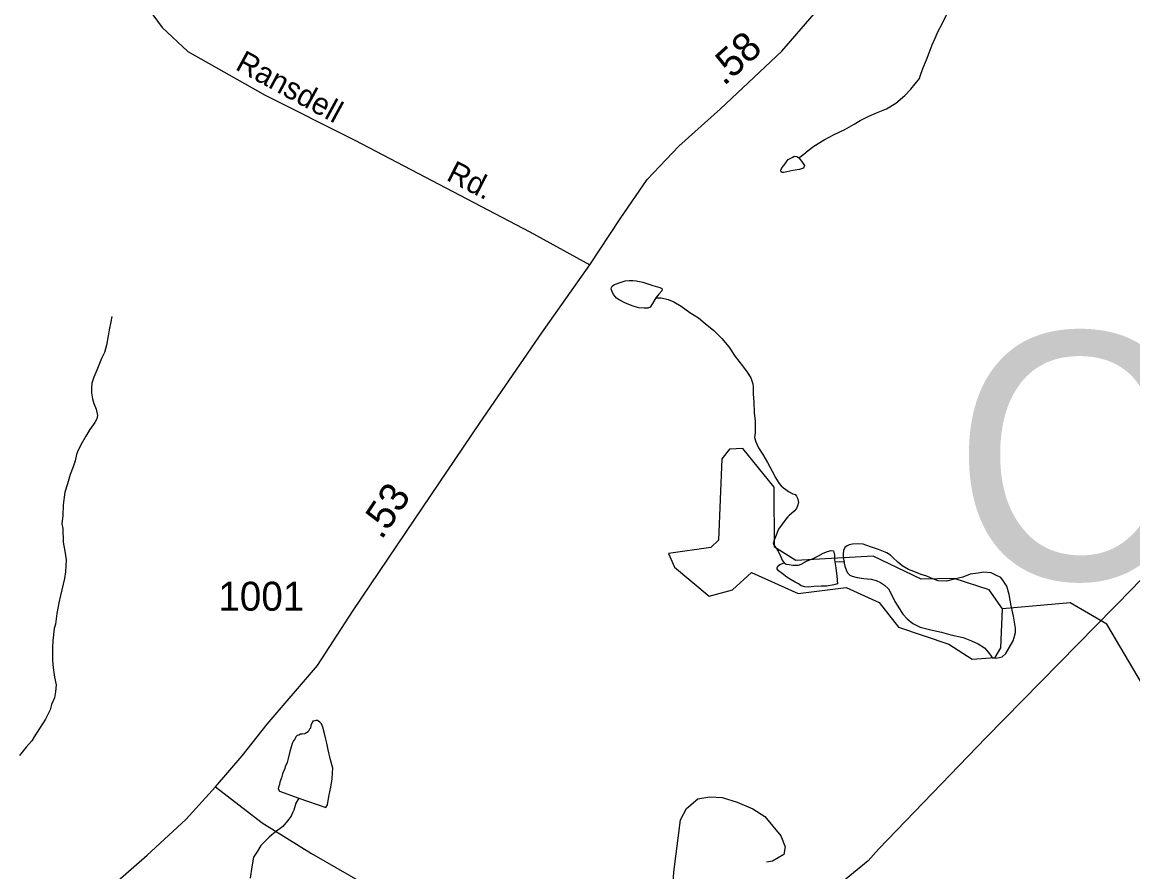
# Model space of a CAD drawing. Extents: x 2126262 to 2293712, y 749403 to 919119.
# Drawn here: x 2210024 to 2214819, y 808176 to 811845 of the extents above; entities that cross this region are included whole.
import ezdxf

# ---------------------------------------------------------------- set-up
doc = ezdxf.new("R2010")
doc.units = 0
for name, color, linetype in [('Exist Hydrographic Misc Water Feature', 7, 'Continuous'), ('Exist Hydrographic Pond Under 1500 Sq Ft', 7, 'Continuous'), ('Exist Road Non-System Type 51', 7, 'Continuous'), ('Exist Road Secondary Mileage Hundredths English Label', 7, 'Continuous'), ('Exist Road Secondary Structure Culvert Number Label', 7, 'Continuous'), ('Exist Road Secondary Type 51 Attributed', 7, 'Continuous'), ('Exist Road Secondary Type 51 Label', 7, 'Continuous'), ('Exist Road Secondary Type 51 Number Label', 7, 'Continuous'), ('Exist Utilities Electrical Transmission Line', 7, 'Continuous')]:
    doc.layers.add(name, color=color, linetype=linetype)

msp = doc.modelspace()

# ---------------------------------------------------------------- linework, layer by layer
at = {"layer": 'Exist Hydrographic Misc Water Feature'}
for points in [[(2213377.1, 811258.4), (2213386.7, 811266.5), (2213398.8, 811274.5), (2213416.9, 811290.7), (2213442.5, 811308.8), (2213486.4, 811337.2), (2213530.3, 811359.4), (2213576, 811381.7), (2213615.8, 811404), (2213641.8, 811420.2), (2213679.5, 811438.4), (2213719.5, 811456.7), (2213755.2, 811470.9), (2213795.4, 811495.2), (2213835, 811527.5), (2213860.8, 811555.6), (2213898.3, 811601.8), (2213900.4, 811611.8), (2213912.1, 811644), (2213927.9, 811682), (2213939.6, 811712.1), (2213953.3, 811746.2), (2213965.4, 811776.3), (2213979.1, 811806.3), (2213996.8, 811840.5), (2214014.6, 811876.6)], [(2213377.1, 811258.4), (2213389, 811244.5), (2213401.1, 811226.6), (2213397.4, 811214.6), (2213379.3, 811208.4), (2213351.3, 811204.3), (2213325.2, 811198.1), (2213311.3, 811195.9), (2213305.3, 811195.9), (2213301.2, 811197.9), (2213299.4, 811201.9), (2213299.4, 811205.9), (2213303.3, 811215.9), (2213313.3, 811228), (2213323, 811240), (2213331, 811252.1), (2213339, 811256.1), (2213351.1, 811262.2), (2213356.8, 811266.3), (2213368.9, 811264.3), (2213377.1, 811258.4)], [(2212759.3, 810654.4), (2212745.5, 810630.3), (2212735.5, 810614.3), (2212725.4, 810610.2), (2212709.4, 810610.1), (2212685.5, 810611.9), (2212657.6, 810619.7), (2212625.6, 810633.4), (2212601.6, 810645.3), (2212589.3, 810653.2), (2212577.4, 810669.1), (2212569.2, 810685), (2212567.1, 810693), (2212569, 810699), (2212571, 810705.1), (2212579, 810711.1), (2212601, 810719.2), (2212626.8, 810727.4), (2212644.9, 810729.5), (2212660.8, 810729.7), (2212674.8, 810727.8), (2212702.9, 810722), (2212747, 810708.3), (2212777.1, 810698.5), (2212785.1, 810694.6), (2212787, 810688.6), (2212785.1, 810684.6), (2212773.2, 810670.4), (2212759.3, 810654.4)], [(2212759.3, 810654.4), (2212783.3, 810654.5), (2212813.2, 810646.8), (2212837.2, 810637), (2212869.6, 810619.1), (2212905.9, 810591.4), (2212943.8, 810567.7), (2212972.1, 810543.9), (2213010.3, 810514.1), (2213044.5, 810478.4), (2213074.4, 810442.6), (2213102.9, 810400.8), (2213133.3, 810361.1), (2213153.4, 810333.2), (2213169.6, 810309.3), (2213177.8, 810283.4), (2213179.8, 810269.4), (2213180, 810239.4), (2213182.3, 810203.4), (2213184.5, 810157.4), (2213188.9, 810121.5), (2213189.1, 810097.5), (2213189.1, 810071.5), (2213185.6, 810051.4)], [(2210410.8, 810574.3), (2210406.7, 810550.2), (2210399.1, 810516.2), (2210395.2, 810490.2), (2210387.6, 810450.2), (2210379.8, 810418.1), (2210366.1, 810392), (2210354.2, 810364), (2210346.2, 810341.9), (2210332.5, 810311.9), (2210324.7, 810285.8), (2210322.8, 810263.8), (2210323, 810243.8), (2210327.4, 810217.8), (2210333.3, 810197.8), (2210343.6, 810174), (2210349.7, 810146.1), (2210345.8, 810132), (2210337.8, 810115.9), (2210316.1, 810085.8), (2210298.2, 810057.7), (2210276.5, 810019.6), (2210262.8, 809989.5), (2210258.9, 809977.5), (2210253.1, 809951.4), (2210243.3, 809925.3), (2210231.6, 809891.3), (2210219.7, 809851.2), (2210208, 809815.2), (2210200.2, 809761.1), (2210198.8, 809715.1), (2210195.1, 809679.1), (2210199, 809659.2), (2210201.5, 809599.1), (2210207.8, 809561.2), (2210214, 809523.3), (2210210.3, 809471.3), (2210206.6, 809443.3), (2210188.9, 809369.2), (2210181.4, 809337.1), (2210173.6, 809291.1), (2210168, 809245.1), (2210162.1, 809227), (2210156.5, 809173), (2210154.5, 809145.1), (2210154.7, 809119), (2210155.1, 809089), (2210157.4, 809057.1), (2210163.5, 809017.2), (2210169.9, 808983.2), (2210168, 808953.2), (2210163.9, 808927.1), (2210150.2, 808899.1), (2210144.4, 808875), (2210134.6, 808855), (2210124.8, 808834.9), (2210098.9, 808794.8), (2210075.3, 808758.6), (2210065.3, 808742.5), (2210041.5, 808714.4), (2210011.8, 808678.2)], [(2213185.6, 810051.4), (2213191.3, 810033.5), (2213203.6, 810007.6), (2213221.9, 809977.8), (2213242, 809943.9), (2213262.3, 809906.1), (2213278.5, 809876.2), (2213282.6, 809868.3), (2213292.6, 809852.3), (2213300.8, 809842.4), (2213310.9, 809834.4), (2213320.7, 809826.5), (2213332.8, 809818.7), (2213350.8, 809808.8), (2213361.1, 809804.8), (2213367, 809798.9), (2213370.9, 809788.9), (2213375, 809770.9), (2213371.4, 809756.9), (2213367.3, 809744.9), (2213357.2, 809732.8), (2213335.5, 809714.7), (2213329.5, 809708.6), (2213321.5, 809698.5), (2213289.9, 809656.4), (2213276.2, 809622.3), (2213266.4, 809596.3)], [(2213266.4, 809596.3), (2213267.3, 809593.1), (2213268.6, 809588.2), (2213288.5, 809560.4), (2213298.8, 809536.5), (2213304.7, 809522.5), (2213313.1, 809510.6)], [(2214295.7, 809319.4), (2214293.7, 809325.4), (2214285.5, 809373.3), (2214275.2, 809409.3), (2214261.1, 809431.2), (2214249, 809447), (2214225, 809458.9), (2214206.9, 809466.8), (2214174.7, 809470.5), (2214151, 809466.4), (2214117.1, 809462.1), (2214084.9, 809447.9), (2214047.2, 809439.6), (2214015.2, 809431.5), (2213979.3, 809433.2), (2213955.3, 809441), (2213929.1, 809452.8), (2213905.1, 809460.7), (2213873.1, 809472.4), (2213851, 809482.3), (2213822.9, 809498.1), (2213804.8, 809513.9), (2213782.5, 809533.8), (2213772.4, 809543.8), (2213756.4, 809553.6), (2213720.6, 809567.4), (2213686.3, 809579.2), (2213654.3, 809590.9), (2213632.2, 809592.7), (2213608.2, 809590.6), (2213594.2, 809588.5), (2213586.2, 809584.4), (2213576.2, 809576.4), (2213570.5, 809564.3), (2213568.6, 809548.3), (2213568.8, 809536.3), (2213570.9, 809518.4), (2213572.7, 809514.4)], [(2213313.1, 809510.6), (2213323, 809504.7), (2213335.1, 809502.8), (2213351.1, 809500.9), (2213375, 809501), (2213386.9, 809505.1), (2213410.7, 809517.2), (2213438.8, 809529.4), (2213458.7, 809539.6), (2213482.5, 809551.8), (2213500.5, 809559.9), (2213516.5, 809563.9), (2213526.6, 809562), (2213528.6, 809556.1), (2213530.5, 809544.1), (2213530.7, 809524), (2213532.7, 809514)], [(2213532.7, 809514), (2213537, 809488.1), (2213541.3, 809452.2), (2213543.6, 809420.2), (2213527.6, 809416.1), (2213497.5, 809409.9), (2213473.5, 809409.7), (2213441.5, 809407.5), (2213419.5, 809405.4), (2213403.5, 809407.3), (2213387.6, 809411.1), (2213375.5, 809419.1), (2213361.5, 809427), (2213343.5, 809436.8), (2213325.2, 809448.7), (2213305.3, 809464.6), (2213289.3, 809476.4), (2213283, 809484.4), (2213283, 809488.4), (2213287.1, 809496.4), (2213295.1, 809502.5), (2213313.1, 809510.6)], [(2213532.7, 809514), (2213552.8, 809516.3), (2213572.7, 809514.4)], [(2213572.7, 809514.4), (2213572.7, 809508.4), (2213575, 809496.4), (2213581.1, 809480.4), (2213587.1, 809466.5), (2213597.3, 809456.6), (2213607.4, 809452.6), (2213629.3, 809446.7), (2213657.2, 809443), (2213689.2, 809439.2), (2213711.3, 809433.4), (2213729.4, 809425.5), (2213747.6, 809413.6), (2213763.6, 809397.7), (2213773.9, 809379.8), (2213792.1, 809344), (2213812, 809312.1), (2213826.4, 809288.2), (2213844.6, 809268.3), (2213868.6, 809248.5), (2213900.6, 809232.7), (2213946.7, 809221.1), (2213992.9, 809211.4), (2214032.9, 809199.7), (2214086.8, 809188), (2214123.1, 809174.3), (2214151, 809160.4), (2214179.1, 809142.7), (2214195.3, 809122.8), (2214207.3, 809106.9), (2214211.5, 809100.9), (2214229.5, 809099), (2214255.3, 809105.2), (2214271.3, 809119.3), (2214302.7, 809173.5), (2214306.8, 809187.5), (2214312.5, 809209.5), (2214312.5, 809227.6), (2214304.3, 809279.5), (2214295.7, 809319.4)], [(2215195.5, 808415.9), (2215137.5, 808433.5), (2215036.6, 808599.6), (2215010.6, 808731.3), (2214707.5, 809246.1), (2214548.6, 809337.9), (2214256.6, 809311.2)], [(2211218.7, 808494.5), (2211335, 808453.4), (2211342.8, 808465.4), (2211348.5, 808501.4), (2211356.3, 808541.5), (2211362, 808577.5), (2211363.7, 808603.5), (2211365.7, 808623.6), (2211355.5, 808659.5), (2211345.2, 808703.4), (2211339.1, 808731.3), (2211334.8, 808749.3), (2211328.8, 808773.2), (2211322.5, 808801.2), (2211316.5, 808815.1), (2211308.3, 808823), (2211298.3, 808829), (2211292.3, 808829), (2211282.3, 808826.9), (2211278.2, 808826.9), (2211276.5, 808818.9), (2211270.6, 808808.8), (2211268.5, 808796.8), (2211264.4, 808792.8), (2211258.7, 808780.7), (2211244.8, 808772.7), (2211232.9, 808770.5), (2211224.9, 808770.5), (2211218.7, 808766.5), (2211210.7, 808764.4), (2211206.8, 808760.4), (2211199, 808748.3), (2211194.9, 808742.3), (2211189, 808730.3), (2211183.2, 808710.2), (2211179.3, 808696.2), (2211171.6, 808666.2), (2211167.5, 808648.2), (2211159.9, 808630.1), (2211157.8, 808622.1), (2211148, 808600), (2211144.1, 808582), (2211136.3, 808564), (2211134.2, 808554), (2211130.3, 808541.9), (2211128.5, 808533.9), (2211134.4, 808524), (2211218.7, 808494.5)], [(2211218.7, 808494.5), (2211204.8, 808472.5), (2211197, 808442.4), (2211191, 808430.4), (2211185.3, 808416.4), (2211169.3, 808396.3), (2211149.6, 808372.2), (2211115.8, 808347.9), (2211101.8, 808335.8), (2211089.7, 808325.7), (2211078, 808313.7), (2211054.1, 808289.5), (2211040.3, 808265.4), (2211022.5, 808239.3), (2211014.7, 808197.3), (2211008.9, 808149.2)]]:
    msp.add_lwpolyline(points, dxfattribs=at)
at = {"layer": 'Exist Hydrographic Pond Under 1500 Sq Ft'}
msp.add_lwpolyline([(2214256.6, 809311.2), (2214198.6, 809394.4), (2214047.7, 809443.4), (2213905.6, 809439.8), (2213697.6, 809539.2), (2213364.6, 809519.9), (2213272.6, 809577.5), (2213270.5, 809836.7), (2213135.6, 810003.5), (2213077.6, 810001.4), (2213044.6, 809959.4), (2213030.6, 809608.7), (2212997.6, 809576.6), (2212814.7, 809550.8), (2212839.7, 809491.2), (2212990.6, 809366.8), (2213090.7, 809394.3), (2213172.7, 809468), (2213373.7, 809378.6), (2213581.6, 809403.8), (2213723.7, 809338.5), (2213807.6, 809231.9), (2214024.7, 809158.5), (2214125.6, 809094.1), (2214224.6, 809101.9), (2214249.6, 809143.9), (2214256.6, 809311.2)], dxfattribs=at)
at = {"layer": 'Exist Road Non-System Type 51'}
msp.add_lwpolyline([(2212560, 807564.6), (2212650, 807588.7), (2212736.5, 807615.2), (2212792.3, 807640.4), (2212824.4, 807680.9), (2212831.4, 807750.7), (2212821.6, 807840.1), (2212820.2, 807919.7), (2212837, 808174.3), (2212866.3, 808400.6), (2212892.6, 808450.3), (2212941.4, 808490.8), (2212993.1, 808500.6), (2213046.1, 808497.8), (2213110.3, 808476.9), (2213178.7, 808448.9), (2213230.3, 808415.4), (2213299.7, 808332), (2213317.8, 808284.5), (2213312.2, 808251), (2213263.4, 808221.7), (2213236.9, 808217.5)], dxfattribs=at)
at = {"layer": 'Exist Road Secondary Type 51 Attributed'}
for points in [[(2212474.4, 810796.3), (2212605.2, 810995.1), (2212722.4, 811165.5), (2212859.6, 811309.9), (2213039.6, 811470.5), (2213303.4, 811719.1), (2213442.9, 811881.1), (2213543.4, 812093.4), (2213756.9, 812513.8), (2213846.9, 812687.6), (2213915.2, 812767.2), (2214047.1, 812867.1), (2214164.2, 812923.4)], [(2210551.9, 811925.7), (2210628.6, 811822.4), (2210738.9, 811717.6), (2211073.1, 811529.8), (2211459.6, 811335.7), (2212215.2, 810939.8), (2212474.4, 810796.3)], [(2210858.3, 808543.5), (2210973.4, 808676.9), (2211082.3, 808813.7), (2211299.3, 809067.2), (2211452.8, 809304.6), (2211715.8, 809695), (2212001.1, 810116), (2212267, 810503.6), (2212474.4, 810796.3)], [(2209718.4, 805858.6), (2209677.6, 805958.2), (2209630.6, 806065.6), (2209566.4, 806350.5), (2209473.8, 806839.4), (2209466.8, 806979), (2209502.4, 807126.3), (2209552.6, 807267.4), (2209687.3, 807490.2), (2209836.6, 807664.7), (2210022.1, 807800.2), (2210343.8, 808055.1), (2210563.6, 808248.5), (2210731, 808402.1), (2210858.3, 808543.5)], [(2210858.3, 808543.5), (2211060, 808387.8), (2211273.4, 808255.1), (2211761.1, 807975.1), (2211883.9, 807894.1), (2212006.7, 807800.5), (2212567.7, 807310.3), (2212733, 807174.2), (2213240.2, 806816), (2213335.1, 806732.2), (2213395.1, 806654), (2213567.4, 806414.5), (2213725.1, 806146.3), (2214002.1, 805637.3), (2214024.4, 805560.5), (2214055.1, 805423.6), (2214069.1, 805145.7), (2214071.2, 804941.1), (2214064.2, 804816.8)]]:
    msp.add_lwpolyline(points, dxfattribs=at)
at = {"layer": 'Exist Utilities Electrical Transmission Line'}
msp.add_lwpolyline([(2217782.2, 813143.1), (2216956.9, 811828.2), (2216573.2, 811231.4), (2216498.2, 811145.5), (2216426.5, 811061.4), (2215925.4, 810546.6), (2215392.6, 810009.9), (2214819.8, 809401.2), (2214185.1, 808754.2), (2213722.1, 808275.6), (2213676.2, 808223.6), (2213550.3, 808119.4), (2213458.6, 808033.1), (2211869.9, 806416.9), (2210772.1, 805303.3), (2209927.8, 804466.1)], dxfattribs=at)

# ---------------------------------------------------------------- texts
at = {"layer": 'Exist Road Secondary Mileage Hundredths English Label'}
for s, rotation, p in [('.58', 42.3195, (2213054.1, 811566.6)), ('.53', 56.044, (2211575.6, 809606.2))]:
    msp.add_text(s, height=125, rotation=rotation, dxfattribs=at).set_placement(p)
at = {"layer": 'Exist Road Secondary Structure Culvert Number Label'}
msp.add_text('C163', height=1066.27, dxfattribs=at).set_placement((2214039.1, 809438.9))
at = {"layer": 'Exist Road Secondary Type 51 Label'}
for s, rotation, p in [('Ransdell', 331.3707, (2210939.5, 811643.1)), ('Rd.', 332.8767, (2211850.6, 811165.4))]:
    msp.add_text(s, height=95, rotation=rotation, dxfattribs=at).set_placement(p)
at = {"layer": 'Exist Road Secondary Type 51 Number Label'}
msp.add_text('1001', height=125, dxfattribs=at).set_placement((2210870.4, 809303.7))

doc.saveas('drawing.dxf')
